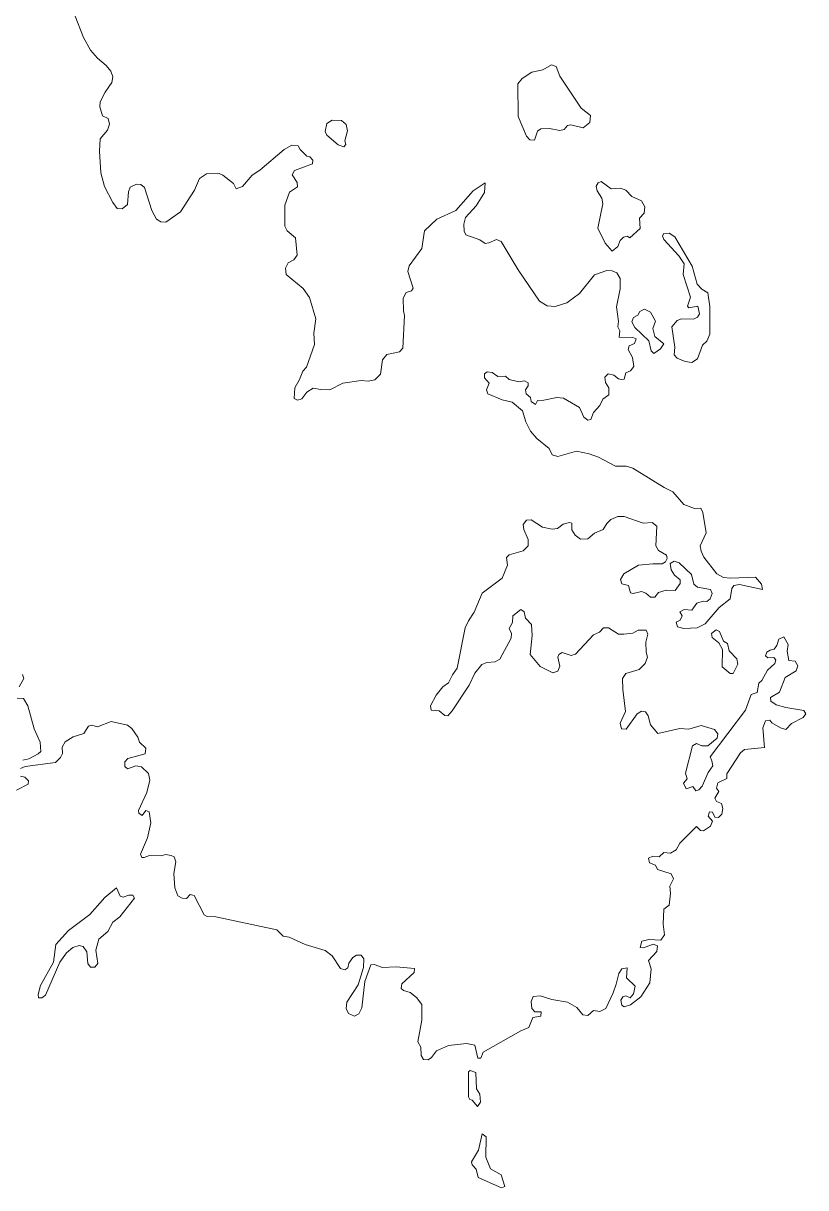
# Model space of a CAD drawing. Extents: x 369010 to 739155, y 6377141 to 6616555.
# Drawn here: x 455102 to 456777, y 6476293 to 6478785 of the extents above; entities that cross this region are included whole.
import ezdxf

# ---------------------------------------------------------------- set-up
doc = ezdxf.new("R2010")
doc.units = 0
doc.header["$LTSCALE"] = 40
doc.layers.add('1', color=7, linetype='Continuous', lineweight=13)

msp = doc.modelspace()

# ---------------------------------------------------------------- linework, layer by layer
at = {"layer": '1'}
for points in [[(455265.59, 6478606.19), (455266.42, 6478616.95), (455277.18, 6478637.64), (455291.74, 6478658.66), (455293.4, 6478670.9), (455289.59, 6478682.82), (455279.17, 6478694.74), (455260.46, 6478710.79), (455245.9, 6478727.67), (455230.67, 6478754.82), (455212.96, 6478800.33)], [(456049.59, 6478332.61), (456045.45, 6478340.56), (456044.95, 6478355.62), (456048.43, 6478369.69), (456071.1, 6478394.35), (456089.47, 6478422.98), (456090.63, 6478443.67), (456064.98, 6478426.79), (456027.74, 6478384.75), (455987.52, 6478365.88), (455960.55, 6478341.06), (455955.25, 6478303.15), (455927.94, 6478266.25), (455924.96, 6478253.67), (455936.38, 6478218.09), (455932.91, 6478212.62), (455921.82, 6478208.82), (455915.03, 6478196.9), (455915.53, 6478170.09), (455918.18, 6478159.5), (455914.37, 6478090.15), (455907.09, 6478082.04), (455879.94, 6478076.25), (455871.17, 6478064.83), (455866.37, 6478034.21), (455854.46, 6478022.29), (455840.22, 6478019.15), (455825.33, 6478020.81), (455786.27, 6478014.68), (455757.8, 6478000.45), (455738.6, 6478001.61), (455722.55, 6478003.92), (455708.65, 6477995.81), (455698.39, 6477981.58), (455688.79, 6477978.6), (455681.51, 6477982.41), (455682.99, 6478005.08), (455692.93, 6478022.63), (455700.21, 6478040.33), (455707.99, 6478049.44), (455725.2, 6478097.76), (455724.21, 6478122.26), (455728.01, 6478152.88), (455714.61, 6478198.06), (455700.87, 6478217.59), (455664.62, 6478247.88), (455663.13, 6478261.28), (455668.76, 6478272.87), (455681.17, 6478278.99), (455688.46, 6478288.92), (455684.48, 6478326.16), (455666.61, 6478341.06), (455661.98, 6478351.32), (455662.14, 6478396.17), (455672.07, 6478423.81), (455689.28, 6478434.9), (455688.13, 6478444.5), (455677.86, 6478460.88), (455682.83, 6478470.15), (455720.73, 6478484.38), (455721.56, 6478491.99), (455715.6, 6478499.61), (455708.98, 6478501.1), (455694.58, 6478515), (455690.28, 6478522.94), (455676.54, 6478524.6), (455660.49, 6478515.33), (455608.52, 6478470.98), (455591.97, 6478460.55), (455571.28, 6478435.72), (455557.87, 6478431.09), (455551.75, 6478442.51), (455529.24, 6478460.55), (455520.97, 6478463.69), (455494.49, 6478463.2), (455479.26, 6478453.27), (455468.17, 6478427.94), (455438.55, 6478381.6), (455407.27, 6478359.76), (455396.34, 6478360.58), (455387.4, 6478366.38), (455376.81, 6478384.42), (455361.09, 6478434.07), (455353.31, 6478440.19), (455344.54, 6478440.69), (455330.47, 6478434.56), (455327, 6478424.63), (455324.68, 6478397.33), (455313.92, 6478388.22), (455303.16, 6478388.89), (455293.73, 6478401.63), (455275.85, 6478436.05), (455268.08, 6478465.18), (455264.77, 6478511.52), (455266.59, 6478538), (455281.98, 6478556.71), (455286.78, 6478569.45), (455283.63, 6478581.2), (455271.39, 6478587.33), (455265.59, 6478606.19)], [(456669.23, 6477599.6), (456615.78, 6477597.61), (456600.71, 6477599.27), (456586.65, 6477606.55), (456558.68, 6477642.13), (456552.88, 6477655.04), (456551.23, 6477666.96), (456563.64, 6477694.43), (456556.69, 6477738.29), (456552.06, 6477747.56), (456538.98, 6477746.73), (456516.14, 6477755.17), (456492.64, 6477782.31), (456473.61, 6477791.25), (456406.91, 6477833.12), (456392.18, 6477836.93), (456369.34, 6477836.93), (456333.43, 6477856.63), (456313.23, 6477863.74), (456285.93, 6477869.04), (456246.37, 6477857.78), (456234.12, 6477861.76), (456227.83, 6477874.83), (456201.19, 6477896.18), (456187.62, 6477912.4), (456177.36, 6477932.26), (456170.4, 6477955.76), (456148.39, 6477974.3), (456127.37, 6477979.1), (456096.09, 6477992.17), (456093.78, 6478000.78), (456099.57, 6478015.01), (456089.14, 6478026.27), (456089.14, 6478034.71), (456094.93, 6478039.01), (456105.69, 6478037.85), (456118.1, 6478029.41), (456133.99, 6478029.74), (456141.77, 6478023.12), (456162.79, 6478017.66), (456175.2, 6478020.14), (456182.65, 6478015.34), (456182.65, 6478009.22), (456176.69, 6478000.78), (456178.35, 6477991.84), (456187.95, 6477984.39), (456188.78, 6477975.95), (456198.37, 6477969.33), (456203.01, 6477977.94), (456216.58, 6477978.27), (456244.05, 6477984.06), (456258.45, 6477982.9), (456292.88, 6477962.71), (456302.15, 6477941.86), (456310.75, 6477935.74), (456316.88, 6477937.23), (456322.34, 6477952.29), (456336.07, 6477967.35), (456342.69, 6477980.59), (456355.44, 6477990.19), (456355.11, 6478004.92), (456348.49, 6478016.17), (456347.16, 6478027.76), (456353.62, 6478035.2), (456366.03, 6478032.39), (456375.79, 6478023.95), (456381.92, 6478022.79), (456388.04, 6478023.62), (456391.68, 6478037.19), (456401.61, 6478041.33), (456409.06, 6478050.6), (456405.92, 6478069.63), (456396.98, 6478086.68), (456398.97, 6478095.12), (456410.55, 6478099.75), (456413.69, 6478109.85), (456406.74, 6478112.99), (456377.62, 6478113.32), (456379.27, 6478126.89), (456374.97, 6478135.5), (456375.79, 6478147.08), (456371.66, 6478178.36), (456379.44, 6478217.09), (456379.44, 6478238.77), (456372.82, 6478251.19), (456362.39, 6478255.49), (456350.8, 6478256.32), (456324.49, 6478246.55), (456292.38, 6478206.67), (456265.4, 6478186.64), (456240.25, 6478178.86), (456223.2, 6478180.35), (456206.65, 6478190.45), (456161.3, 6478257.48), (456125.06, 6478318.22), (456114.96, 6478322.52), (456098.74, 6478315.07), (456090.3, 6478313.91), (456079.54, 6478321.53), (456049.59, 6478332.61)], [(456020.13, 6477313.44), (456010.86, 6477302.68), (456004.4, 6477303.18), (455992.49, 6477313.44), (455974.94, 6477314.6), (455973.79, 6477324.2), (455986.03, 6477346.87), (455999.77, 6477364.91), (456012.02, 6477373.68), (456020.95, 6477390.9), (456030.39, 6477404.63), (456047.77, 6477490.86), (456055.21, 6477506.25), (456066.96, 6477524.96), (456084.51, 6477565.17), (456126.71, 6477597.61), (456138.79, 6477625.58), (456136.48, 6477641.47), (456141.94, 6477647.26), (456172.06, 6477656.2), (456182.65, 6477666.96), (456182.65, 6477680.53), (456173.71, 6477701.88), (456171.73, 6477712.64), (456179.18, 6477721.57), (456189.11, 6477722.4), (456213.1, 6477706.84), (456234.12, 6477702.21), (456245.21, 6477703.7), (456257.29, 6477712.97), (456270.86, 6477716.94), (456276, 6477715.45), (456276, 6477700.72), (456283.11, 6477689.8), (456294.7, 6477680.86), (456310.09, 6477681.36), (456324.49, 6477693.77), (456343.02, 6477701.88), (456350.97, 6477714.29), (456359.41, 6477723.06), (456374.97, 6477729.35), (456388.54, 6477729.35), (456428.76, 6477715.45), (456448.45, 6477716.94), (456457.88, 6477709.16), (456455.73, 6477666.96), (456461.53, 6477656.53), (456478.57, 6477646.43), (456480.06, 6477639.48), (456476.92, 6477632.53), (456469.3, 6477627.9), (456449.44, 6477628.23), (456418.99, 6477625.58), (456387.55, 6477606.55), (456380.26, 6477594.96), (456382.91, 6477585.7), (456397.64, 6477581.72), (456401.45, 6477566), (456407.57, 6477564.34), (456424.95, 6477568.98), (456434.55, 6477565.17), (456444.31, 6477557.06), (456453.58, 6477557.06), (456461.36, 6477567.16), (456478.41, 6477572.12), (456497.61, 6477571.3), (456508.2, 6477586.03), (456508.2, 6477594.14), (456496.12, 6477603.9), (456488.83, 6477615.15), (456486.52, 6477628.73), (456494.96, 6477633.69), (456505.88, 6477630.22), (456532.53, 6477605.39), (456537.49, 6477584.54), (456544.94, 6477577.92), (456573.24, 6477573.28), (456576.72, 6477564.84), (456572.58, 6477553.59), (456564.8, 6477547.79), (456557.02, 6477548.13), (456543.62, 6477544.32), (456533.02, 6477529.09), (456516.8, 6477530.25), (456507.2, 6477525.62), (456512.5, 6477517.18), (456508.36, 6477507.41), (456499.76, 6477503.27), (456502.57, 6477493.51), (456516.14, 6477489.7), (456544.77, 6477490.86), (456561.82, 6477499.8), (456591.78, 6477534.55), (456615.28, 6477553.09), (456618.42, 6477575.27), (456622.73, 6477581.72), (456635.14, 6477583.71), (456684.62, 6477573.28), (456681.98, 6477584.87), (456669.23, 6477599.6)], [(456756.62, 6477399.01), (456759.76, 6477409.93), (456753.97, 6477419.53), (456740.73, 6477421.52), (456736.92, 6477441.21), (456739.24, 6477455.61), (456729.64, 6477472.16), (456719.05, 6477467.19), (456715.24, 6477453.62), (456709.12, 6477445.51), (456700.51, 6477443.53), (456693.89, 6477438.89), (456690.91, 6477431.28), (456695.55, 6477426.98), (456708.29, 6477427.64), (456712.93, 6477422.67), (456710.61, 6477414.89), (456694.72, 6477400.66), (456682.97, 6477378.15), (456676.35, 6477372.69), (456673.21, 6477352.67), (456660.13, 6477348.36), (456648.05, 6477315.1), (456572.08, 6477215.13), (456575.89, 6477206.19), (456577.87, 6477196.1), (456568.11, 6477181.53), (456555.04, 6477152.41), (456548.08, 6477144.3), (456541.8, 6477142.31), (456535.17, 6477151.58), (456520.94, 6477146.28), (456514.98, 6477158.69), (456523.09, 6477167.96), (456519.62, 6477179.88), (456534.18, 6477238.47), (456543.12, 6477243.76), (456554.37, 6477238.47), (456567.12, 6477238.8), (456587.31, 6477255.02), (456588.47, 6477264.29), (456581.85, 6477273.55), (456552.88, 6477282.16), (456526.9, 6477274.05), (456507.54, 6477275.54), (456460.53, 6477265.11), (456444.31, 6477283.65), (456439.68, 6477302.68), (456433.89, 6477311.62), (456425.61, 6477312.78), (456416.34, 6477307.32), (456392.34, 6477274.38), (456382.75, 6477275.21), (456379.93, 6477286.79), (456391.19, 6477312.28), (456385.56, 6477359.12), (456384.9, 6477382.46), (456391.85, 6477393.21), (456420.15, 6477402.15), (456432.89, 6477414.89), (456437.86, 6477428.47), (456435.54, 6477438.89), (456434.71, 6477460.57), (456438.69, 6477477.95), (456435.21, 6477486.23), (456418.49, 6477486.23), (456406.41, 6477479.94), (456387.38, 6477477.29), (456376.13, 6477477.62), (456354.78, 6477491.52), (456344.02, 6477491.19), (456335.41, 6477481.92), (456322.34, 6477476.13), (456283.77, 6477435.09), (456274.51, 6477431.94), (456255.14, 6477438.23), (456248.19, 6477433.93), (456246.54, 6477428.47), (456250.51, 6477409.43), (456245.87, 6477398.34), (456235.78, 6477394.87), (456208.64, 6477408.27), (456186.79, 6477434.26), (456191.42, 6477474.97), (456189.6, 6477498.47), (456177.19, 6477511.71), (456174.05, 6477525.29), (456166.76, 6477530.75), (456150.05, 6477516.68), (456149.22, 6477502.78), (456142.27, 6477490.03), (456146.9, 6477478.78), (456146.57, 6477469.18), (456122.24, 6477423.83), (456112.15, 6477418.04), (456093.94, 6477417.21), (456083.85, 6477412.58), (456068.78, 6477394.37), (456056.21, 6477368.22), (456020.13, 6477313.44)], [(455099.92, 6477391.39), (455103.4, 6477382.95), (455092.97, 6477364.58)], [(456210.13, 6476659.53), (456210.79, 6476668.8), (456196.88, 6476669.3), (456190.76, 6476676.25), (456188.78, 6476690.98), (456193.74, 6476701.74), (456208.14, 6476703.72), (456233.63, 6476695.61), (456266.56, 6476689.82), (456286.75, 6476678.07), (456299.5, 6476662.68), (456310.75, 6476661.19), (456322.34, 6476671.62), (456335.91, 6476669.63), (456348.98, 6476676.58), (456364.87, 6476709.85), (456371.16, 6476728.55), (456376.46, 6476751.39), (456383.41, 6476761.32), (456394.33, 6476763.31), (456392.84, 6476741.62), (456411.71, 6476724.25), (456408.23, 6476707.53), (456400.95, 6476699.42), (456391.68, 6476703.72), (456385.39, 6476701.41), (456381.09, 6476693.96), (456383.08, 6476683.53), (456388.54, 6476680.06), (456401.61, 6476684.36), (456424.12, 6476701.41), (456443.49, 6476731.53), (456446.13, 6476760.99), (456440.34, 6476779.19), (456458.22, 6476798.23), (456459.37, 6476810.14), (456450.11, 6476814.12), (456429.91, 6476805.84), (456422.14, 6476807), (456426.11, 6476820.57), (456440.84, 6476823.71), (456466.33, 6476822.89), (456474.77, 6476833.81), (456471.79, 6476856.65), (456472.95, 6476889.09), (456484.86, 6476897.69), (456487.68, 6476922.52), (456486.02, 6476937.91), (456493.47, 6476953.8), (456489.16, 6476964.72), (456459.37, 6476973.99), (456455.57, 6476982.93), (456442.66, 6476988.23), (456440.34, 6476997.99), (456449.61, 6477002.13), (456463.18, 6477000.97), (456472.95, 6477009.91), (456487.18, 6477008.75), (456499.26, 6477016.2), (456507.04, 6477030.1), (456542.95, 6477066.01), (456551.89, 6477057.57), (456558.01, 6477056.41), (456572.74, 6477066.84), (456577.05, 6477077.27), (456568.11, 6477088.19), (456570.92, 6477097.46), (456577.38, 6477096.63), (456582.01, 6477086.2), (456590.29, 6477085.38), (456597.24, 6477092), (456599.06, 6477104.74), (456596.41, 6477114.84), (456585.98, 6477119.47), (456582.01, 6477126.42), (456590.62, 6477141.15), (456585.98, 6477148.27), (456588.96, 6477159.36), (456608, 6477168.29), (456608, 6477178.72), (456636.96, 6477223.24), (456645.9, 6477231.02), (456688.93, 6477235.32), (456685.12, 6477277.03), (456690.91, 6477291.76), (456699.69, 6477293.75), (456703.99, 6477287.62), (456722.53, 6477277.03), (456734.28, 6477273.55), (456746.19, 6477286.46), (456771.35, 6477299.21), (456776.81, 6477307.32), (456772.84, 6477314.27), (456734.44, 6477320.39), (456713.92, 6477326.35), (456702.5, 6477334.46), (456701.34, 6477342.07), (456720.7, 6477353.33), (456732.62, 6477384.77), (456756.62, 6477399.01)], [(455088.5, 6477340.75), (455102.57, 6477340.09), (455111.84, 6477324.36), (455125.08, 6477274.88), (455137.99, 6477246.58), (455139.65, 6477226.72), (455133.52, 6477221.26), (455113.99, 6477210.99), (455101.25, 6477208.18)], [(455208.99, 6477257.67), (455231.83, 6477264.95), (455241.26, 6477280.34), (455248.88, 6477282.66), (455261.13, 6477279.51), (455289.92, 6477290.93), (455325.18, 6477282.99), (455334.11, 6477275.38), (455347.19, 6477257.34), (455350.66, 6477246.58), (455364.4, 6477233.5), (455362.58, 6477221.59), (455325.67, 6477211.66), (455319.55, 6477204.04), (455319.55, 6477194.11), (455325.34, 6477189.48), (455342.55, 6477195.93), (455355.3, 6477193.78), (455370.19, 6477179.55), (455373.17, 6477164.98), (455366.72, 6477138.5), (455348.51, 6477099.78), (455349.34, 6477094.15), (455356.62, 6477089.18), (455364.57, 6477099.78), (455371.52, 6477097.46), (455375.32, 6477073.46), (455368.04, 6477041.68), (455353.15, 6477006.76), (455355.46, 6476999.48), (455360.43, 6476999.48), (455372.34, 6477004.11), (455397.17, 6477002.96), (455406.44, 6477005.6), (455418.68, 6477004.11), (455425.14, 6477000.97), (455428.45, 6476989.88), (455424.15, 6476965.06), (455426.46, 6476934.27), (455432.92, 6476917.56), (455441.86, 6476912.42), (455451.45, 6476911.76), (455459.07, 6476920.53), (455467.84, 6476917.89), (455489.36, 6476876.84), (455495.48, 6476873.37), (455513.85, 6476872.37), (455644.43, 6476844.4), (455658.17, 6476831), (455671.24, 6476828.68), (455705.17, 6476813.29), (455748.04, 6476800.71), (455763.43, 6476788.79), (455780.64, 6476761.98), (455790.24, 6476758.84), (455796.7, 6476763.14), (455799.01, 6476773.4), (455807.62, 6476785.65), (455814.9, 6476790.78), (455825.16, 6476790.28), (455830.62, 6476782.67), (455830.13, 6476764.3), (455818.71, 6476726.73), (455794.54, 6476689.49), (455793.39, 6476676.58), (455798.35, 6476665.49), (455810.6, 6476660.03), (455820.2, 6476664.67), (455826.82, 6476677.74), (455832.94, 6476734.34), (455845.85, 6476770.09), (455853.13, 6476770.75), (455871.17, 6476763.97), (455900.14, 6476765.79), (455939.53, 6476761.98), (455938.86, 6476753.54), (455912.05, 6476729.38), (455910.89, 6476719.12), (455916.19, 6476714.48), (455930.42, 6476710.18), (455943.83, 6476699.92), (455954.92, 6476685.02), (455955.08, 6476650.93), (455946.31, 6476604.92), (455953.1, 6476593.83), (455953.59, 6476575.46), (455958.89, 6476567.35), (455968.49, 6476566.69), (455975.44, 6476571.65), (455986.53, 6476585.39), (456012.18, 6476597.31), (456050.58, 6476601.44), (456068.45, 6476597.97), (456074.74, 6476570.16), (456081.69, 6476569.67), (456086.33, 6476582.91), (456167.26, 6476628.25), (456184.47, 6476635.54), (456192.58, 6476656.89), (456210.13, 6476659.53)], [(455096.28, 6477190.31), (455105.88, 6477194.44), (455170.93, 6477203.22), (455181.68, 6477213.31), (455185.99, 6477222.41), (455185.16, 6477235.82), (455191.28, 6477246.91), (455208.99, 6477257.67)], [(455087.51, 6477143.96), (455112.34, 6477156.54), (455112.83, 6477163.49), (455105.05, 6477171.44), (455095.95, 6477173.76)]]:
    msp.add_lwpolyline(points, dxfattribs=at)
for points in [[(456232.63, 6478696.56), (456214.26, 6478685.97), (456190.76, 6478681), (456169.74, 6478667.1), (456160.8, 6478655.84), (456161.63, 6478585.67), (456179.01, 6478543.96), (456186.46, 6478536.18), (456196.06, 6478535.03), (456203.01, 6478554.72), (456209.96, 6478559.36), (456228.16, 6478560.18), (456250.34, 6478555.88), (456259.94, 6478558.2), (456266.56, 6478566.8), (456273.84, 6478567.63), (456300.66, 6478561.67), (456314.72, 6478572.93), (456315.88, 6478588.15), (456296.19, 6478603.88), (456250.51, 6478672.06), (456242.4, 6478692.92)], [(455788.42, 6478521.12), (455792.23, 6478525.76), (455790.24, 6478533.7), (455796.03, 6478554.89), (455793.39, 6478568.62), (455782.96, 6478577.06), (455763.1, 6478577.89), (455751.51, 6478570.94), (455748.2, 6478553.73), (455752.01, 6478545.62), (455776.17, 6478525.26)], [(456362.22, 6478297.36), (456374.97, 6478307.79), (456379.93, 6478320.2), (456386.88, 6478327.15), (456394.33, 6478329.47), (456400.45, 6478326.33), (456422.14, 6478345.69), (456420.98, 6478368.2), (456430.74, 6478378.96), (456432.56, 6478392.2), (456424.95, 6478405.27), (456404.43, 6478414.7), (456392.01, 6478428.11), (456380.43, 6478432.41), (456360.57, 6478430.92), (456338.89, 6478446.32), (456332.43, 6478444), (456328.13, 6478436.72), (456330.12, 6478426.62), (456340.54, 6478410.73), (456342.36, 6478399.15), (456331.94, 6478346.85), (456347.49, 6478314.41)], [(456533.35, 6478059.2), (456544.94, 6478067.31), (456556.19, 6478095.94), (456564.97, 6478104.55), (456571.92, 6478119.61), (456571.25, 6478179.19), (456567.61, 6478208.65), (456554.7, 6478215.93), (456544.77, 6478227.19), (456533.52, 6478265.59), (456496.78, 6478328.31), (456484.37, 6478336.09), (456472.78, 6478335.59), (456470.3, 6478330.3), (456472.78, 6478322.52), (456505.22, 6478287.27), (456516.31, 6478270.22), (456514.32, 6478247.38), (456529.88, 6478199.05), (456523.59, 6478180.02), (456526.73, 6478176.21), (456545.6, 6478179.69), (456549.57, 6478163.3), (456544.94, 6478156.35), (456536.83, 6478152.05), (456510.85, 6478152.55), (456501.91, 6478149.4), (456490.32, 6478135.5), (456496.45, 6478092.14), (456495.29, 6478075.42), (456501.58, 6478068.14), (456518.62, 6478061.19)], [(456451.93, 6478078.57), (456465.99, 6478088.17), (456472.95, 6478099.09), (456453.91, 6478114.98), (456449.61, 6478131.69), (456455.4, 6478147.91), (456444.64, 6478167.28), (456431.4, 6478173.07), (456421.8, 6478168.43), (456417.5, 6478160.66), (456408.23, 6478155.69), (456404.76, 6478145.93), (456411.05, 6478134.34), (456441.17, 6478105.71), (456445.8, 6478084.03)], [(456621.73, 6477393.71), (456631.83, 6477413.07), (456629.51, 6477424.66), (456612.8, 6477441.71), (456609.32, 6477457.93), (456600.88, 6477462.56), (456591.94, 6477483.41), (456585.32, 6477486.56), (456574.9, 6477478.78), (456576.39, 6477470.67), (456591.12, 6477459.08), (456598.56, 6477444.69), (456597.74, 6477407.61), (456615.11, 6477393.71)], [(455301.34, 6476934.77), (455276.68, 6476913.75), (455244.08, 6476877.67), (455198.56, 6476843.24), (455171.92, 6476812.96), (455166.62, 6476775.39), (455138.65, 6476725.57), (455133.69, 6476706.04), (455134.85, 6476698.76), (455141.3, 6476698.76), (455149.41, 6476704.88), (455179.86, 6476775.39), (455194.43, 6476795.25), (455208.16, 6476807.16), (455221.9, 6476811.3), (455230.34, 6476808.65), (455237.62, 6476797.9), (455239.94, 6476772.74), (455246.06, 6476764.96), (455254.84, 6476764.96), (455261.79, 6476772.74), (455257.48, 6476801.04), (455263.94, 6476824.71), (455282.97, 6476840.93), (455293.4, 6476861.12), (455308.29, 6476872.7), (455340.07, 6476912.59), (455336.59, 6476918.71), (455328.15, 6476919.04), (455315.58, 6476914.41), (455309.45, 6476916.73)], [(456058.36, 6476543.35), (456054.88, 6476540.87), (456055.21, 6476487.24), (456057.86, 6476481.62), (456062.99, 6476479.96), (456074.25, 6476466.39), (456080.7, 6476475.99), (456079.54, 6476493.04), (456071.93, 6476504.62), (456070.77, 6476539.54)], [(456125.88, 6476292.61), (456132.5, 6476295.26), (456124.72, 6476320.09), (456101.89, 6476332.83), (456092.12, 6476357.99), (456092.95, 6476401.35), (456084.01, 6476408.3), (456076.4, 6476373.05), (456061.17, 6476348.22), (456063.16, 6476341.77), (456071.27, 6476332), (456075.9, 6476314.62)]]:
    msp.add_lwpolyline(points, close=True, dxfattribs=at)

doc.saveas('drawing.dxf')
